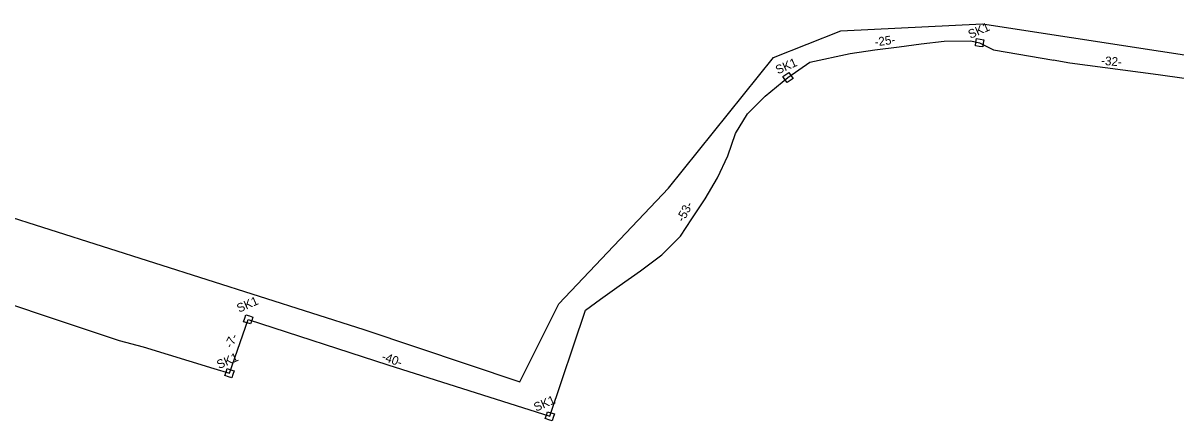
# Model space of a CAD drawing. Extents: x 6494530 to 6506885, y 5884901 to 5892312.
# Drawn here: x 6501005 to 6501147.2, y 5888160.7 to 5888209.7 of the extents above; entities that cross this region are included whole.
import ezdxf

# ---------------------------------------------------------------- set-up
doc = ezdxf.new("R2010")
doc.units = 0
for name, color, linetype in [('kabel W KANALIZACJI ISTN', 7, 'Continuous'), ('studnie do wyrysu', 7, 'Continuous'), ('trasa kanalizacji do wyrysu', 7, 'Continuous'), ('trasa kanalizacji wyrys', 7, 'Continuous')]:
    doc.layers.add(name, color=color, linetype=linetype)

# ---------------------------------------------------------------- blocks, each defined once
blk = doc.blocks.new('ELARM2_28')
at = {"layer": 'studnie do wyrysu'}
blk.add_lwpolyline([(0, 0.45), (0.45, 0.45), (0.45, 0), (0.45, -0.45), (0, -0.45), (-0.45, -0.45), (-0.45, 0), (-0.45, 0.45)], close=True, dxfattribs=at)

msp = doc.modelspace()

# ---------------------------------------------------------------- linework, layer by layer
at = {"layer": 'kabel W KANALIZACJI ISTN'}
msp.add_lwpolyline([(6501001.8, 5888186.31), (6501047.01, 5888171.93), (6501066.27, 5888165.52), (6501071.07, 5888175.13), (6501084.61, 5888189.38), (6501097.55, 5888205.49), (6501105.85, 5888208.76), (6501123.33, 5888209.64), (6501156.25, 5888204.59), (6501161.7, 5888180.6), (6501163.01, 5888169.65), (6501169.36, 5888171.78), (6501192.67, 5888176.21), (6501199.09, 5888177.17), (6501219.03, 5888177.72), (6501237.92, 5888177.97), (6501258.83, 5888176.24), (6501279.71, 5888172.35), (6501324.76, 5888162.5)], dxfattribs=at)
at = {"layer": 'trasa kanalizacji do wyrysu'}
msp.add_lwpolyline([(6500993.74, 5888178.31), (6501008.19, 5888173.47), (6501016.82, 5888170.6), (6501019.81, 5888169.8), (6501028.51, 5888167.16), (6501030.44, 5888166.56), (6501032.75, 5888173.2), (6501049.97, 5888167.58), (6501069.95, 5888161.25), (6501074.36, 5888174.34), (6501076.22, 5888175.69), (6501078.5, 5888177.34), (6501081.12, 5888179.2), (6501083.78, 5888181.17), (6501086.08, 5888183.46), (6501087.46, 5888185.6), (6501089.13, 5888188.06), (6501090.62, 5888190.64), (6501091.9, 5888193.35), (6501092.87, 5888196.11), (6501094.34, 5888198.53), (6501096.52, 5888200.73), (6501099.32, 5888203), (6501102.03, 5888204.9), (6501107, 5888205.96), (6501110.02, 5888206.44), (6501113.03, 5888206.8), (6501115.77, 5888207.17), (6501118.61, 5888207.48), (6501121.87, 5888207.55), (6501122.96, 5888207.29), (6501124.66, 5888206.4), (6501132.13, 5888205.16)], dxfattribs=at)
msp.add_lwpolyline([(6500993.74, 5888178.31), (6501008.19, 5888173.47), (6501016.82, 5888170.6), (6501019.81, 5888169.8), (6501028.51, 5888167.16), (6501030.44, 5888166.56), (6501032.75, 5888173.2), (6501049.97, 5888167.58), (6501069.95, 5888161.25), (6501074.36, 5888174.34), (6501076.22, 5888175.69), (6501078.5, 5888177.34), (6501081.12, 5888179.2), (6501083.78, 5888181.17), (6501086.08, 5888183.46), (6501087.46, 5888185.6), (6501089.13, 5888188.06), (6501090.62, 5888190.64), (6501091.9, 5888193.35), (6501092.87, 5888196.11), (6501094.34, 5888198.53), (6501096.52, 5888200.73), (6501099.32, 5888203), (6501102.03, 5888204.9), (6501107, 5888205.96), (6501110.02, 5888206.44), (6501113.03, 5888206.8), (6501115.77, 5888207.17), (6501118.61, 5888207.48), (6501121.87, 5888207.55), (6501122.96, 5888207.29), (6501124.66, 5888206.4), (6501132.13, 5888205.16)], dxfattribs=at)
msp.add_lwpolyline([(6500993.74, 5888178.31), (6501008.19, 5888173.47), (6501016.82, 5888170.6), (6501019.81, 5888169.8), (6501028.51, 5888167.16), (6501030.44, 5888166.56), (6501032.75, 5888173.2), (6501049.97, 5888167.58), (6501069.95, 5888161.25), (6501074.36, 5888174.34), (6501076.22, 5888175.69), (6501078.5, 5888177.34), (6501081.12, 5888179.2), (6501083.78, 5888181.17), (6501086.08, 5888183.46), (6501087.46, 5888185.6), (6501089.13, 5888188.06), (6501090.62, 5888190.64), (6501091.9, 5888193.35), (6501092.87, 5888196.11), (6501094.34, 5888198.53), (6501096.52, 5888200.73), (6501099.32, 5888203), (6501102.03, 5888204.9), (6501107, 5888205.96), (6501110.02, 5888206.44), (6501113.03, 5888206.8), (6501115.77, 5888207.17), (6501118.61, 5888207.48), (6501121.87, 5888207.55), (6501122.96, 5888207.29), (6501124.66, 5888206.4), (6501132.13, 5888205.16)], dxfattribs=at)
msp.add_lwpolyline([(6500993.74, 5888178.31), (6501008.19, 5888173.47), (6501016.82, 5888170.6), (6501019.81, 5888169.8), (6501028.51, 5888167.16), (6501030.44, 5888166.56), (6501032.75, 5888173.2), (6501049.97, 5888167.58), (6501069.95, 5888161.25), (6501074.36, 5888174.34), (6501076.22, 5888175.69), (6501078.5, 5888177.34), (6501081.12, 5888179.2), (6501083.78, 5888181.17), (6501086.08, 5888183.46), (6501087.46, 5888185.6), (6501089.13, 5888188.06), (6501090.62, 5888190.64), (6501091.9, 5888193.35), (6501092.87, 5888196.11), (6501094.34, 5888198.53), (6501096.52, 5888200.73), (6501099.32, 5888203), (6501102.03, 5888204.9), (6501107, 5888205.96), (6501110.02, 5888206.44), (6501113.03, 5888206.8), (6501115.77, 5888207.17), (6501118.61, 5888207.48), (6501121.87, 5888207.55), (6501122.96, 5888207.29), (6501124.66, 5888206.4), (6501132.13, 5888205.16)], dxfattribs=at)
msp.add_lwpolyline([(6500993.74, 5888178.31), (6501008.19, 5888173.47), (6501016.82, 5888170.6), (6501019.81, 5888169.8), (6501028.51, 5888167.16), (6501030.44, 5888166.56), (6501032.75, 5888173.2), (6501049.97, 5888167.58), (6501069.95, 5888161.25), (6501074.36, 5888174.34), (6501076.22, 5888175.69), (6501078.5, 5888177.34), (6501081.12, 5888179.2), (6501083.78, 5888181.17), (6501086.08, 5888183.46), (6501087.46, 5888185.6), (6501089.13, 5888188.06), (6501090.62, 5888190.64), (6501091.9, 5888193.35), (6501092.87, 5888196.11), (6501094.34, 5888198.53), (6501096.52, 5888200.73), (6501099.32, 5888203), (6501102.03, 5888204.9), (6501107, 5888205.96), (6501110.02, 5888206.44), (6501113.03, 5888206.8), (6501115.77, 5888207.17), (6501118.61, 5888207.48), (6501121.87, 5888207.55), (6501122.96, 5888207.29), (6501124.66, 5888206.4), (6501132.13, 5888205.16)], dxfattribs=at)
msp.add_lwpolyline([(6500993.74, 5888178.31), (6501008.19, 5888173.47), (6501016.82, 5888170.6), (6501019.81, 5888169.8), (6501028.51, 5888167.16), (6501030.44, 5888166.56), (6501032.75, 5888173.2), (6501049.97, 5888167.58), (6501069.95, 5888161.25), (6501074.36, 5888174.34), (6501076.22, 5888175.69), (6501078.5, 5888177.34), (6501081.12, 5888179.2), (6501083.78, 5888181.17), (6501086.08, 5888183.46), (6501087.46, 5888185.6), (6501089.13, 5888188.06), (6501090.62, 5888190.64), (6501091.9, 5888193.35), (6501092.87, 5888196.11), (6501094.34, 5888198.53), (6501096.52, 5888200.73), (6501099.32, 5888203), (6501102.03, 5888204.9), (6501107, 5888205.96), (6501110.02, 5888206.44), (6501113.03, 5888206.8), (6501115.77, 5888207.17), (6501118.61, 5888207.48), (6501121.87, 5888207.55), (6501122.96, 5888207.29), (6501124.66, 5888206.4), (6501132.13, 5888205.16)], dxfattribs=at)
at = {"layer": 'trasa kanalizacji wyrys'}
msp.add_lwpolyline([(6501132.05, 5888205.17), (6501134.1, 5888204.83), (6501144.97, 5888203.38), (6501151.13, 5888202.52), (6501153.33, 5888202.7), (6501153.98, 5888202.1), (6501156.57, 5888188.06), (6501156.56, 5888187.13), (6501157.51, 5888183.17), (6501160.62, 5888171.6)], dxfattribs=at)

# ---------------------------------------------------------------- block references
at = {"layer": 'studnie do wyrysu'}
for p, xscale, yscale, rotation in [((6501122.96, 5888207.29), 0.9999978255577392, 0.9999978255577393, -8.17002277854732), ((6501122.96, 5888207.29), 0.9999978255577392, 0.9999978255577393, -8.17002277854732), ((6501122.96, 5888207.29), 0.9999978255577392, 0.9999978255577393, -8.17002277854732), ((6501122.96, 5888207.29), 0.9999978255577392, 0.9999978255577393, -8.17002277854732), ((6501122.96, 5888207.29), 0.9999978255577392, 0.9999978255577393, -8.17002277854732), ((6501122.96, 5888207.29), 0.9999978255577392, 0.9999978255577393, -8.17002277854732), ((6501099.32, 5888203), 1.0000011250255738, 1.0000011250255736, 34.65497607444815), ((6501099.32, 5888203), 1.0000011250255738, 1.0000011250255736, 34.65497607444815), ((6501099.32, 5888203), 1.0000011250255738, 1.0000011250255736, 34.65497607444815), ((6501099.32, 5888203), 1.0000011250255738, 1.0000011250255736, 34.65497607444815), ((6501099.32, 5888203), 1.0000011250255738, 1.0000011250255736, 34.65497607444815), ((6501099.32, 5888203), 1.0000011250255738, 1.0000011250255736, 34.65497607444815), ((6501032.75, 5888173.2), 1.0000016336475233, 1.0000016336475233, -18.217018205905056), ((6501032.75, 5888173.2), 1.0000016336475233, 1.0000016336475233, -18.217018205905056), ((6501032.75, 5888173.2), 1.0000016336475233, 1.0000016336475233, -18.217018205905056), ((6501032.75, 5888173.2), 1.0000016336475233, 1.0000016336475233, -18.217018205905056), ((6501032.75, 5888173.2), 1.0000016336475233, 1.0000016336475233, -18.217018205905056), ((6501032.75, 5888173.2), 1.0000016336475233, 1.0000016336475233, -18.217018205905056), ((6501030.44, 5888166.56), 1.0000016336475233, 1.0000016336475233, -18.217018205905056), ((6501030.44, 5888166.56), 1.0000016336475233, 1.0000016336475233, -18.217018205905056), ((6501030.44, 5888166.56), 1.0000016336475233, 1.0000016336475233, -18.217018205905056), ((6501030.44, 5888166.56), 1.0000016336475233, 1.0000016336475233, -18.217018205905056), ((6501030.44, 5888166.56), 1.0000016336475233, 1.0000016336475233, -18.217018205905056), ((6501030.44, 5888166.56), 1.0000016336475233, 1.0000016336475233, -18.217018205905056), ((6501069.95, 5888161.25), 1.0000016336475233, 1.0000016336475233, -18.217018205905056), ((6501069.95, 5888161.25), 1.0000016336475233, 1.0000016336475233, -18.217018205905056), ((6501069.95, 5888161.25), 1.0000016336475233, 1.0000016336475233, -18.217018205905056), ((6501069.95, 5888161.25), 1.0000016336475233, 1.0000016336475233, -18.217018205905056), ((6501069.95, 5888161.25), 1.0000016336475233, 1.0000016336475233, -18.217018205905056), ((6501069.95, 5888161.25), 1.0000016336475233, 1.0000016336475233, -18.217018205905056)]:
    msp.add_blockref('ELARM2_28', p, dxfattribs=dict(at, xscale=xscale, yscale=yscale, rotation=rotation))

# ---------------------------------------------------------------- texts
for p in [(6501121.83, 5888207.77), (6501121.83, 5888207.77), (6501098.07, 5888203.39), (6501098.07, 5888203.39), (6501031.62, 5888174.01), (6501031.62, 5888174.01), (6501029.15, 5888167.06), (6501029.15, 5888167.06), (6501068.25, 5888161.81), (6501068.25, 5888161.81)]:
    msp.add_text('SK1', height=1.075, rotation=23.6947, dxfattribs=at).set_placement(p)
at = {"layer": 'trasa kanalizacji do wyrysu'}
for s, rotation, p in [('-25-', 7.5482, (6501110.08, 5888206.84)), ('-25-', 7.5482, (6501110.08, 5888206.84)), ('-32-', 355.4574, (6501137.92, 5888204.58)), ('-53-', 61.7382, (6501086.44, 5888185.1)), ('-53-', 61.7382, (6501086.44, 5888185.1)), ('-7-', 61.7382, (6501030.71, 5888169.54)), ('-7-', 61.7382, (6501030.71, 5888169.54)), ('-40-', 340.1645, (6501049.12, 5888168.2)), ('-40-', 340.1645, (6501049.12, 5888168.2))]:
    msp.add_text(s, height=1.075, rotation=rotation, dxfattribs=at).set_placement(p)

doc.saveas('drawing.dxf')
